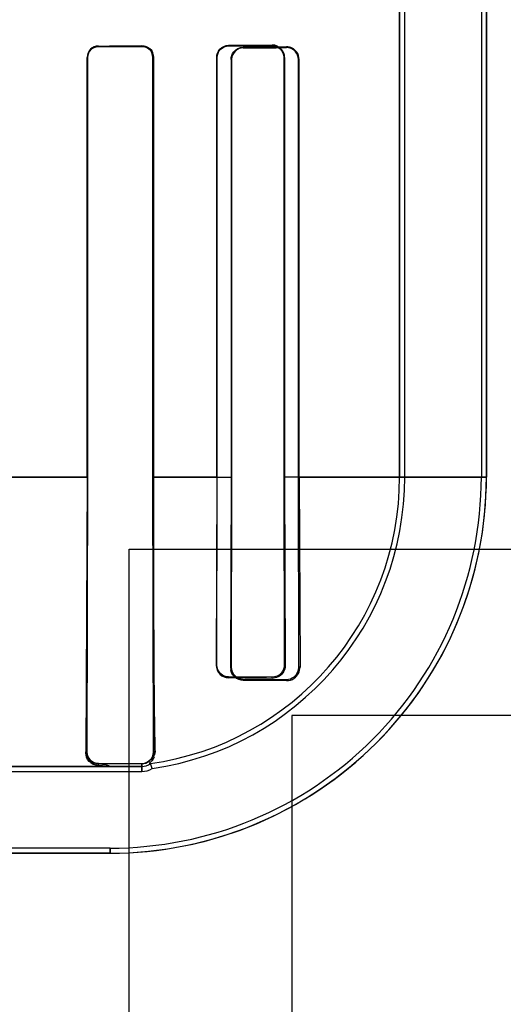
# Model space of a CAD drawing. Header units: millimetres. Extents: x 0 to 297, y 0 to 210.
# Tile 295 of 401: x 240.9419 to 241.0255, y 156.6154 to 156.7855. Entities that reach past the tile are written whole.
import ezdxf

# ---------------------------------------------------------------- set-up
doc = ezdxf.new("R2010")
doc.units = ezdxf.units.MM
doc.header["$LTSCALE"] = 16.335
doc.layers.get('0').update_dxf_attribs({"linetype": 'CONTINUOUS'})
for name, color, linetype in [('AXES_REF', 7, 'CONTINUOUS'), ('INTFCLR_1', 7, 'CONTINUOUS'), ('INTFCLR_72935', 7, 'CONTINUOUS')]:
    doc.layers.add(name, color=color, linetype=linetype)

msp = doc.modelspace()

# ---------------------------------------------------------------- linework, layer by layer
at = {"color": 7, "linetype": 'Continuous'}
for p, q in [((240.9608171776, 156.4689782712), (240.9608171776, 156.6939782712)), ((240.9608171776, 156.6939782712), (241.1295671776, 156.6939782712)), ((240.9889421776, 156.6652548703), (240.9889421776, 156.6030208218)), ((241.1295671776, 156.6652548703), (240.9889421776, 156.6652548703))]:
    msp.add_line(p, q, dxfattribs=at)
for radius in [4.8479140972, 4.8475, 4.8164570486]:
    msp.add_circle((241.5069109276, 154.9564782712), radius, dxfattribs=at)
msp.add_arc((241.5069109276, 154.9564782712), 4.8, 278.2771290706, 261.7228709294, dxfattribs=at)
at = {"layer": 'AXES_REF', "color": 9, "linetype": 'Continuous'}
msp.add_circle((241.5069109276, 154.9564782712), 2.9642884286, dxfattribs=at)
at = {"layer": 'AXES_REF', "color": 7, "linetype": 'Continuous'}
msp.add_arc((241.5069109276, 154.9564782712), 4.91, 113.0826656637, 66.9173343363, dxfattribs=at)
at = {"layer": 'AXES_REF', "color": 9, "linetype": 'Continuous'}
msp.add_arc((241.5069109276, 154.9564782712), 4.4222561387, 94.4118118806, 85.5881881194, dxfattribs=at)
at = {"layer": 'INTFCLR_1', "color": 6, "linetype": 'Continuous'}
for p, q in [((241.0216655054, 158.0414795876), (241.0216655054, 156.7064711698)), ((241.0225471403, 158.0414711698), (241.0225471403, 156.7064711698)), ((241.0075471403, 156.7902665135), (241.0075471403, 156.7064711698)), ((241.0084287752, 156.7064711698), (241.0084287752, 156.7902665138)), ((240.9535756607, 156.7789711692), (240.9535756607, 156.7064711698)), ((240.953657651, 156.7789711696), (240.953657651, 156.7064711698)), ((240.9649322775, 156.7064711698), (240.9649322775, 156.7789711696)), ((240.9650229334, 156.7064711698), (240.9650229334, 156.7789711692)), ((240.9784390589, 156.7786226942), (240.9784390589, 156.7064711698)), ((240.9785428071, 156.7786226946), (240.9785428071, 156.7064711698)), ((240.9900678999, 156.7064711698), (240.9900678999, 156.7786226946)), ((240.9901946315, 156.7064711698), (240.9901946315, 156.7786226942)), ((240.9535756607, 156.7064711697), (240.9533444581, 156.6589711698)), ((240.953657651, 156.7064711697), (240.9535429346, 156.6589711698)), ((240.9650600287, 156.6589711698), (240.9649322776, 156.7064711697)), ((240.9784390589, 156.7064711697), (240.9783356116, 156.6736226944)), ((240.9785428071, 156.7064711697), (240.978483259, 156.6736226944)), ((240.9901389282, 156.6736226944), (240.9900678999, 156.7064711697)), ((240.9901946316, 156.7064711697), (240.9903498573, 156.6736226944)), ((240.9805211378, 156.671562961), (240.9880211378, 156.6715102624)), ((240.9805211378, 156.6713948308), (240.9880211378, 156.671296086)), ((240.9555211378, 156.6569695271), (240.9630211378, 156.6569285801)), ((240.9630211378, 156.6564711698), (240.9575471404, 156.6564711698)), ((240.9648288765, 156.6561132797), (240.9645024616, 156.6569572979)), ((240.8379758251, 156.6555895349), (240.9630211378, 156.6555895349)), ((240.9575471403, 156.6423528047), (240.5359951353, 156.6423528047))]:
    msp.add_line(p, q, dxfattribs=at)
at = {"layer": 'INTFCLR_1', "color": 9, "linetype": 'Continuous'}
for p, q in [((240.9555211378, 156.7808421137), (240.9555211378, 156.7809256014)), ((240.9630211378, 156.7809624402), (240.9630211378, 156.7808737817)), ((240.9805211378, 156.7806118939), (240.9805211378, 156.780719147)), ((240.9880211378, 156.7807770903), (240.9880211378, 156.780656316)), ((240.9535756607, 156.7789711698), (240.953657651, 156.7789711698)), ((240.9649322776, 156.7789711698), (240.9650229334, 156.7789711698)), ((240.9784390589, 156.7786226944), (240.9785428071, 156.7786226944)), ((240.9900678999, 156.7786226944), (240.9901946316, 156.7786226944)), ((240.9398340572, 156.7064701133), (240.953657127, 156.7064701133)), ((240.9649319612, 156.7064701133), (240.978542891, 156.7064701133)), ((240.990066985, 156.7064701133), (241.0225471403, 156.7064701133)), ((240.978483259, 156.6736226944), (240.9783356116, 156.6736226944)), ((240.9903498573, 156.6736226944), (240.9901389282, 156.6736226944)), ((240.9805211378, 156.6713948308), (240.9805211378, 156.671562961)), ((240.9880211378, 156.6715102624), (240.9880211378, 156.671296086)), ((240.9535429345, 156.6589711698), (240.9533444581, 156.6589711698)), ((240.9650600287, 156.6589711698), (240.9653149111, 156.6589711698)), ((240.9575471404, 156.6564711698), (240.8379757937, 156.6564711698)), ((240.9555211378, 156.6566509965), (240.9555211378, 156.6569695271)), ((240.9630211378, 156.6569285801), (240.9630211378, 156.6555895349)), ((240.9575467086, 156.6414711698), (240.5359955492, 156.6414711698)), ((240.9575471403, 156.6414711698), (240.9575471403, 156.6423528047))]:
    msp.add_line(p, q, dxfattribs=at)
at = {"layer": 'INTFCLR_1', "color": 7, "linetype": 'Continuous'}
for p, q in [((240.9630211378, 156.7809624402), (240.9636409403, 156.7808669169)), ((240.9636303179, 156.7807764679), (240.9630211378, 156.7808737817)), ((240.9886330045, 156.7805661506), (240.9880211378, 156.780656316)), ((240.9546800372, 156.6568473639), (240.9543765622, 156.6570151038)), ((240.9550146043, 156.6567253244), (240.9546800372, 156.6568473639)), ((240.9555211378, 156.6566509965), (240.9550146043, 156.6567253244))]:
    msp.add_line(p, q, dxfattribs=at)
msp.add_lwpolyline([(240.9535429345, 156.6589711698), (240.9535459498, 156.6588482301), (240.9535567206, 156.6587243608), (240.9535754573, 156.6586000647), (240.9536022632, 156.6584761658), (240.9536373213, 156.6583529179), (240.9536810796, 156.6582300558), (240.9537339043, 156.6581079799), (240.9537958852, 156.6579877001), (240.9538671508, 156.6578699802)], dxfattribs=at)
at = {"layer": 'INTFCLR_1', "color": 6, "linetype": 'Continuous'}
for centre, radius, start, end in [((240.9575471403, 156.7064711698), 0.065, 269.9999999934, 359.9999999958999), ((240.9575471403, 156.7064711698), 0.06411836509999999, 269.9999996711, 2.894e-07), ((240.9575471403, 156.7064711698), 0.05, 277.996142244, 360), ((240.9575471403, 156.7064711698), 0.0508816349, 278.227923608, 3.647e-07), ((240.9630211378, 156.6589711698), 0.0025, 269.9999999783, 306.3367162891), ((240.9630211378, 156.6589711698), 0.0033816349, 270.0000023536, 302.3151234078)]:
    msp.add_arc(centre, radius, start, end, dxfattribs=at)
for centre, major_axis, start_param, end_param in [((240.7467711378, 156.7814711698), (0.2607760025, 0), -0.642674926, -0.5930216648), ((240.7467711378, 156.7814711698), (0.2757760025, 0), -0.7121557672, -0.6694696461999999), ((240.7467711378, 156.7811226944), (0.2607760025, 0), -0.4592997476, -0.3894356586), ((240.7467711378, 156.7811226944), (0.2757760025, 0), -0.5593349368, -0.5057648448)]:
    msp.add_ellipse(centre, major_axis=major_axis, ratio=0.0034906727, start_param=start_param, end_param=end_param, dxfattribs=at)
for points, knots in [([(240.9555211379, 156.7809256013), (240.9550399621, 156.7809233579), (240.954008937, 156.7805227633), (240.9535756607, 156.7794843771), (240.9535756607, 156.7789711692)], [0, 0, 0, 0, 0.4838961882, 1, 1, 1, 1]), ([(240.9555211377, 156.7808421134), (240.9550749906, 156.7808403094), (240.9540900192, 156.7804737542), (240.953657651, 156.7794770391), (240.953657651, 156.7789711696)], [0, 0, 0, 0, 0.4686358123, 1, 1, 1, 1]), ([(240.9784390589, 156.7786226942), (240.9784390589, 156.7790866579), (240.9788053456, 156.7801830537), (240.9799213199, 156.7807149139), (240.9805211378, 156.7807191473)], [0, 0, 0, 0, 0.4361394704, 1, 1, 1, 1]), ([(240.9805211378, 156.780611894), (240.9800695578, 156.780609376), (240.9790281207, 156.7802436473), (240.9785428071, 156.7791817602), (240.9785428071, 156.7786226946)], [0, 0, 0, 0, 0.4468271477, 1, 1, 1, 1]), ([(240.9901946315, 156.7786226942), (240.9901946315, 156.7790805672), (240.9898358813, 156.7802139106), (240.9886656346, 156.7807825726), (240.9880211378, 156.7807770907)], [0, 0, 0, 0, 0.415344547, 1, 1, 1, 1]), ([(240.9650229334, 156.7064711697), (240.9650229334, 156.7055885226), (240.9650232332, 156.7038210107), (240.9650245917, 156.7011642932), (240.9650265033, 156.6989434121), (240.9650285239, 156.6971588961), (240.9650302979, 156.695813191), (240.9650323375, 156.6944619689), (240.9650346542, 156.6931048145), (240.9650372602, 156.6917416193), (240.9650401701, 156.6903722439), (240.965043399, 156.6889969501), (240.9650469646, 156.6876159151), (240.9650508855, 156.6862297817), (240.965055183, 156.6848391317), (240.9650598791, 156.6834451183), (240.965064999, 156.6820488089), (240.9650705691, 156.6806518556), (240.9650766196, 156.6792558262), (240.9650831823, 156.6778629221), (240.9650902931, 156.6764753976), (240.9650979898, 156.675096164), (240.9651063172, 156.6737280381), (240.965115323, 156.6723742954), (240.9651282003, 156.670609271), (240.9651460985, 156.6684690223), (240.9651714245, 156.6660176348), (240.9652002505, 156.6637862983), (240.9652404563, 156.661460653), (240.9652769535, 156.6598918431), (240.9653149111, 156.6589711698)], [0, 0, 0, 0, 0.0557437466, 0.1116275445, 0.1677855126, 0.1960039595, 0.224329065, 0.2527738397, 0.281340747, 0.3100405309, 0.3388668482, 0.3678241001, 0.3968977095, 0.4260866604, 0.4553659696, 0.4847248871, 0.5141263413, 0.5435507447, 0.5729504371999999, 0.6022936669, 0.6315208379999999, 0.6605809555, 0.6894007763, 0.7179266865, 0.7460787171, 0.8008741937, 0.8530990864, 0.9009049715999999, 0.9418053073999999, 1, 1, 1, 1]), ([(240.978483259, 156.6736226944), (240.9784810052, 156.6730724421), (240.9789456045, 156.6719773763), (240.9800265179, 156.6715661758), (240.9805211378, 156.671562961)], [0, 0, 0, 0, 0.5266184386, 1, 1, 1, 1]), ([(240.9880211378, 156.6715102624), (240.9884736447, 156.671506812), (240.9895858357, 156.6718549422), (240.9901420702, 156.6729969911), (240.9901389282, 156.6736226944)], [0, 0, 0, 0, 0.4196873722, 1, 1, 1, 1]), ([(240.9880211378, 156.671296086), (240.9884835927, 156.6712881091), (240.9897069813, 156.6716253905), (240.9903612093, 156.6728984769), (240.9903498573, 156.6736226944)], [0, 0, 0, 0, 0.3897134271, 1, 1, 1, 1]), ([(240.9630211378, 156.6569285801), (240.9634793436, 156.6569259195), (240.9645565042, 156.6572876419), (240.9650642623, 156.6583880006), (240.9650600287, 156.6589711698)], [0, 0, 0, 0, 0.4399984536, 1, 1, 1, 1]), ([(240.9555211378, 156.6566509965), (240.9561100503, 156.6566407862), (240.9563213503, 156.6570457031), (240.9576462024, 156.656471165), (240.9575471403, 156.6564711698)], [0, 0, 0, 0, 0.8560276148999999, 1, 1, 1, 1])]:
    msp.add_open_spline(points, degree=3, knots=knots, dxfattribs=at)
at = {"layer": 'INTFCLR_1', "color": 7, "linetype": 'Continuous'}
for points, knots in [([(240.9650229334, 156.7789711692), (240.9650229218, 156.779460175), (240.9646194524, 156.7805231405), (240.9635512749, 156.7809558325), (240.9630211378, 156.7809624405)], [0, 0, 0, 0, 0.479801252, 1, 1, 1, 1]), ([(240.9649322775, 156.7789711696), (240.96493244, 156.7794820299), (240.9644952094, 156.7805058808), (240.96348346, 156.7808660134), (240.9630211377, 156.7808737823)], [0, 0, 0, 0, 0.5249025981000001, 1, 1, 1, 1]), ([(240.9900678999, 156.7786226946), (240.9900676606, 156.7791224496), (240.9896552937, 156.780207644), (240.9885629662, 156.7806527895), (240.9880211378, 156.7806563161)], [0, 0, 0, 0, 0.4797979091, 1, 1, 1, 1]), ([(240.9783356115, 156.6736226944), (240.9783314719, 156.6730324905), (240.9788228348, 156.6718488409), (240.9799859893, 156.6714052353), (240.9805211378, 156.6713948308)], [0, 0, 0, 0, 0.5244204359, 1, 1, 1, 1]), ([(240.9533444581, 156.6589711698), (240.9533701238, 156.6584439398), (240.9537057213, 156.6572535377), (240.954904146, 156.6566675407), (240.9555211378, 156.6566509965)], [0, 0, 0, 0, 0.4609808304, 1, 1, 1, 1]), ([(240.953541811, 156.6589698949), (240.9535335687, 156.658412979), (240.9540181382, 156.6573449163), (240.95506314, 156.6569699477), (240.9555208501, 156.6569691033)], [0, 0, 0, 0, 0.5489145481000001, 1, 1, 1, 1])]:
    msp.add_open_spline(points, degree=3, knots=knots, dxfattribs=at)
for points in [[(240.9636409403, 156.7808669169), (240.9641131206, 156.7807151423), (240.9647848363, 156.7804113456), (240.9647848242, 156.7799153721)], [(240.9649322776, 156.7789711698), (240.9649322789, 156.7795084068), (240.9647593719, 156.7802615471), (240.9642496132, 156.7804311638)], [(240.9900678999, 156.7786226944), (240.9900679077, 156.7791170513), (240.9899995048, 156.7798580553), (240.9895270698, 156.7800036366)], [(240.9790232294, 156.6720024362), (240.9787000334, 156.6723096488), (240.9783740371, 156.6727282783), (240.9783778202, 156.6731741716)], [(240.9805211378, 156.6713948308), (240.9799823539, 156.6714008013), (240.9794137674, 156.6716312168), (240.9790232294, 156.6720024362)], [(240.9543765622, 156.6570151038), (240.9537059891, 156.6573904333), (240.9533781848, 156.6578673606), (240.9533931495, 156.6584458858)], [(240.9538671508, 156.6578699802), (240.9541553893, 156.6574290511), (240.9546595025, 156.6570025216), (240.9551862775, 156.6569996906)]]:
    msp.add_open_spline(points, degree=3, dxfattribs=at)
at = {"layer": 'INTFCLR_1', "color": 6, "linetype": 'Continuous'}
msp.add_open_spline([(240.9645024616, 156.6569572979), (240.9640353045, 156.6568916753), (240.9652335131, 156.6577092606), (240.9652140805, 156.6581806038)], degree=3, dxfattribs=at)
at = {"layer": 'INTFCLR_72935', "color": 6, "linetype": 'Continuous'}
for p, q in [((241.0216655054, 158.0414880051), (241.0216655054, 156.7064711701)), ((241.0225471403, 156.7064711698), (241.0225471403, 158.0414711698)), ((241.008428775, 156.7064711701), (241.008428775, 156.7926258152)), ((241.0075471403, 156.7064711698), (241.0075471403, 156.7917307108)), ((240.9535756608, 156.7064711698), (240.9535756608, 156.7789711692)), ((240.9536576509, 156.7064711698), (240.9536576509, 156.7789711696)), ((240.9649322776, 156.7789711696), (240.9649322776, 156.7064711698)), ((240.9650229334, 156.7789711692), (240.9650229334, 156.7064711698)), ((240.9759554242, 156.7064711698), (240.9759554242, 156.7789711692)), ((240.9760560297, 156.7064711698), (240.9760560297, 156.7789711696)), ((240.9875518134, 156.7789711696), (240.9875518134, 156.7064711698)), ((240.9876725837, 156.7789711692), (240.9876725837, 156.7064711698)), ((240.9535756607, 156.7064711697), (240.9533444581, 156.6589711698)), ((240.9535429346, 156.6589711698), (240.953657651, 156.7064711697)), ((240.9649322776, 156.7064711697), (240.9650600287, 156.6589711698)), ((240.9759554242, 156.7064711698), (240.9758596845, 156.6739711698)), ((240.9759994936, 156.6739711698), (240.9760560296, 156.7064711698)), ((240.9875518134, 156.7064711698), (240.9876183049, 156.6739711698)), ((240.9876725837, 156.7064711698), (240.9878062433, 156.6739711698)), ((240.9855211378, 156.6718790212), (240.9780211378, 156.6719288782)), ((240.9630211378, 156.6569285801), (240.9555211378, 156.6569695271)), ((240.9575471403, 156.6564711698), (240.9630211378, 156.6564711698)), ((240.9648288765, 156.6561132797), (240.9645024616, 156.6569572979)), ((240.835616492, 156.6555895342), (240.9630211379, 156.6555895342)), ((240.95754714, 156.6423528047), (240.5359951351, 156.6423528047))]:
    msp.add_line(p, q, dxfattribs=at)
at = {"layer": 'INTFCLR_72935', "color": 9, "linetype": 'Continuous'}
for p, q in [((240.9555211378, 156.7809256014), (240.9555211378, 156.7808421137)), ((240.9630211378, 156.7808737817), (240.9630211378, 156.7809624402)), ((240.9780211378, 156.7810504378), (240.9780211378, 156.7809466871)), ((240.9855211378, 156.7809893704), (240.9855211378, 156.7811050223)), ((240.953657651, 156.7789711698), (240.9535756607, 156.7789711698)), ((240.9650229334, 156.7789711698), (240.9649322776, 156.7789711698)), ((240.9760560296, 156.7789711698), (240.9759554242, 156.7789711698)), ((240.9876725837, 156.7789711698), (240.9875518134, 156.7789711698)), ((240.9536570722, 156.7064701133), (240.9398338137, 156.7064701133)), ((240.9760560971, 156.7064701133), (240.964932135, 156.7064701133)), ((241.0225471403, 156.7064701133), (240.9875508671, 156.7064701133)), ((240.9758596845, 156.6739711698), (240.9759994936, 156.6739711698)), ((240.9876183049, 156.6739711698), (240.9878062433, 156.6739711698)), ((240.9780211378, 156.6719288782), (240.9780211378, 156.6717718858)), ((240.9855211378, 156.6716879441), (240.9855211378, 156.6718790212)), ((240.9533444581, 156.6589711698), (240.9535429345, 156.6589711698)), ((240.9653149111, 156.6589711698), (240.9650600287, 156.6589711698)), ((240.8379757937, 156.6564711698), (240.9575471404, 156.6564711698)), ((240.9555211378, 156.6569695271), (240.9555211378, 156.6566509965)), ((240.9630211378, 156.6555895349), (240.9630211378, 156.6569285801)), ((240.535995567, 156.6414711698), (240.9575467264, 156.6414711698)), ((240.9575471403, 156.6423528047), (240.9575471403, 156.6414711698))]:
    msp.add_line(p, q, dxfattribs=at)
at = {"layer": 'INTFCLR_72935', "color": 7, "linetype": 'Continuous'}
for p, q in [((240.9636420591, 156.7808665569), (240.9630211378, 156.7809624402)), ((240.9630211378, 156.7808737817), (240.9636329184, 156.7807756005)), ((240.9855211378, 156.7809893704), (240.9861334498, 156.780898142)), ((240.9543765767, 156.6570150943), (240.9546800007, 156.6568473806)), ((240.9546800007, 156.6568473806), (240.9550144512, 156.6567253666)), ((240.9550144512, 156.6567253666), (240.9555211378, 156.6566509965))]:
    msp.add_line(p, q, dxfattribs=at)
msp.add_lwpolyline([(240.953865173, 156.6578730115), (240.9537945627, 156.6579900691), (240.9537330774, 156.6581097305), (240.9536806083, 156.6582312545), (240.9536370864, 156.6583536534), (240.9536021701, 156.6584765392), (240.9535754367, 156.658600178), (240.9535567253, 156.6587243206), (240.9535459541, 156.6588481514), (240.9535429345, 156.6589711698)], dxfattribs=at)
at = {"layer": 'INTFCLR_72935', "color": 6, "linetype": 'Continuous'}
for centre, radius, start, end in [((240.9575471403, 156.7064711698), 0.065, 270.0000000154, 360), ((240.9575471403, 156.7064711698), 0.06411836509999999, 269.9999996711, 2.894e-07), ((240.9575471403, 156.7064711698), 0.05, 277.9961422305, 359.9999999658), ((240.9575471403, 156.7064711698), 0.0508816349, 278.227923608, 3.647e-07), ((240.962227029, 154.9233400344), 1.7485030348, 89.2366649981, 89.48244413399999), ((240.9630211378, 156.6589711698), 0.0025, 270.0000000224, 306.3367162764), ((240.9630211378, 156.6589711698), 0.0033816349, 270.0000023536, 302.3151234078)]:
    msp.add_arc(centre, radius, start, end, dxfattribs=at)
for major_axis, ratio, start_param, end_param in [((0.2607760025, 0), 0.0034906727, -0.642674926, -0.5930216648), ((0.2757760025, 0), 0.0034906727, -0.7121557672, -0.6694696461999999), ((0.2607760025, 0), 0.0034906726, -0.4804730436, -0.4139561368), ((0.2757760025, 0), 0.0034906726, -0.5761930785, -0.5241715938)]:
    msp.add_ellipse((240.7467711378, 156.7814711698), major_axis=major_axis, ratio=ratio, start_param=start_param, end_param=end_param, dxfattribs=at)
for points, knots in [([(240.9555211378, 156.7809256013), (240.9550516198, 156.7809234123), (240.9540227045, 156.780536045), (240.9535756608, 156.7794958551), (240.9535756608, 156.7789711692)], [0, 0, 0, 0, 0.4722579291, 1, 1, 1, 1]), ([(240.9536576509, 156.7789711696), (240.9536576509, 156.779424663), (240.9540286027, 156.7804124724), (240.9550224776, 156.7808400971), (240.9555211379, 156.7808421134)], [0, 0, 0, 0, 0.4762796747, 1, 1, 1, 1]), ([(240.9759554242, 156.7789711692), (240.9759554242, 156.7794697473), (240.9763611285, 156.7805648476), (240.9774632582, 156.781046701), (240.9780211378, 156.7810504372)], [0, 0, 0, 0, 0.4719282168, 1, 1, 1, 1]), ([(240.9760560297, 156.7789711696), (240.9760560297, 156.7794492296), (240.9764467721, 156.7804911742), (240.9774946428, 156.7809438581), (240.9780211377, 156.7809466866)], [0, 0, 0, 0, 0.4758887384, 1, 1, 1, 1]), ([(240.9876725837, 156.7789711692), (240.9876725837, 156.7794575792), (240.987281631, 156.7805865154), (240.9861277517, 156.7811098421), (240.9855211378, 156.7811050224)], [0, 0, 0, 0, 0.4450053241, 1, 1, 1, 1]), ([(240.9650229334, 156.7064711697), (240.9650229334, 156.7055884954), (240.9650232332, 156.7038209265), (240.9650245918, 156.7011641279), (240.9650268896, 156.6984946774), (240.9650301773, 156.6958073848), (240.9650337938, 156.6935548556), (240.965037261, 156.6917412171), (240.9650401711, 156.69037176), (240.9650434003, 156.6889963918), (240.9650469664, 156.6876152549), (240.9650508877, 156.6862290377), (240.9650551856, 156.684838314), (240.9650598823, 156.6834442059), (240.9650650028, 156.6820478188), (240.9650705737, 156.6806507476), (240.9650766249, 156.67925465), (240.9650831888, 156.6778616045), (240.9650903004, 156.6764740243), (240.9650979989, 156.675094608), (240.9651063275, 156.6737263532), (240.9651182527, 156.6719343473), (240.9651348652, 156.6697492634), (240.9651582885, 156.6672193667), (240.9651854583, 156.6648681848), (240.9652162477, 156.6627800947), (240.9652545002, 156.6608447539), (240.9652883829, 156.6596146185), (240.9653149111, 156.6589711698)], [0, 0, 0, 0, 0.0557454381, 0.1116310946, 0.1677905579, 0.2243350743, 0.2813476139, 0.3100495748, 0.3388759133, 0.3678360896, 0.3969114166, 0.4261021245, 0.4553832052, 0.4847432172, 0.5141477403, 0.5435728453, 0.5729761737, 0.6023193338, 0.6315518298, 0.6606101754, 0.6894379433, 0.7179657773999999, 0.7737870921, 0.8274412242, 0.8777485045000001, 0.9222862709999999, 0.9593283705, 1, 1, 1, 1]), ([(240.9758596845, 156.6739711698), (240.9758552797, 156.6733912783), (240.9763389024, 156.6722250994), (240.9774889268, 156.6717769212), (240.9780211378, 156.6717718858)], [0, 0, 0, 0, 0.5214330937, 1, 1, 1, 1]), ([(240.9780211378, 156.6719288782), (240.9775337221, 156.6719318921), (240.9764621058, 156.6723358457), (240.9759973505, 156.6734223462), (240.9759994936, 156.6739711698)], [0, 0, 0, 0, 0.4703726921, 1, 1, 1, 1]), ([(240.9876183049, 156.6739711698), (240.9876205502, 156.67349329), (240.9872403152, 156.6723867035), (240.9861123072, 156.6718747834), (240.9855211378, 156.6718790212)], [0, 0, 0, 0, 0.4470101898, 1, 1, 1, 1]), ([(240.9878062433, 156.6739711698), (240.9878120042, 156.6735002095), (240.9874586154, 156.6722989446), (240.986215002, 156.6716785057), (240.9855211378, 156.6716879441)], [0, 0, 0, 0, 0.4043143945, 1, 1, 1, 1]), ([(240.9650600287, 156.6589711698), (240.9650634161, 156.658504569), (240.9646945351, 156.657425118), (240.9635962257, 156.6569252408), (240.9630211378, 156.6569285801)], [0, 0, 0, 0, 0.4479296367, 1, 1, 1, 1]), ([(240.9555211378, 156.6566509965), (240.9561093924, 156.6566407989), (240.9563198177, 156.6570428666), (240.957646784, 156.6564711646), (240.9575471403, 156.6564711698)], [0, 0, 0, 0, 0.8551662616, 1, 1, 1, 1])]:
    msp.add_open_spline(points, degree=3, knots=knots, dxfattribs=at)
at = {"layer": 'INTFCLR_72935', "color": 7, "linetype": 'Continuous'}
for points, knots in [([(240.9630211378, 156.7809624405), (240.9635450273, 156.7809565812), (240.9646111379, 156.7805303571), (240.9650247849, 156.7794665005), (240.9650229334, 156.7789711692)], [0, 0, 0, 0, 0.5140237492, 1, 1, 1, 1]), ([(240.9630211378, 156.7808737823), (240.9634792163, 156.7808674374), (240.9644890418, 156.7805099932), (240.964934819, 156.7794862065), (240.9649322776, 156.7789711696)], [0, 0, 0, 0, 0.4707548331, 1, 1, 1, 1]), ([(240.9855211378, 156.7809893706), (240.9860113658, 156.7809855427), (240.9870854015, 156.7805997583), (240.9875538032, 156.7795143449), (240.9875518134, 156.7789711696)], [0, 0, 0, 0, 0.4743880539, 1, 1, 1, 1]), ([(240.9555211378, 156.6566509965), (240.9550300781, 156.6566640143), (240.9538536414, 156.6571062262), (240.9533735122, 156.6583192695), (240.953344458, 156.6589711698)], [0, 0, 0, 0, 0.4294815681, 1, 1, 1, 1]), ([(240.9555213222, 156.6569695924), (240.955062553, 156.6569700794), (240.954017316, 156.6573469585), (240.9535344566, 156.6584145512), (240.9535423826, 156.658970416)], [0, 0, 0, 0, 0.4521273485, 1, 1, 1, 1])]:
    msp.add_open_spline(points, degree=3, knots=knots, dxfattribs=at)
for points in [[(240.9636329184, 156.7807756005), (240.9641270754, 156.7806103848), (240.9647809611, 156.7802357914), (240.9647809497, 156.7797147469)], [(240.9861334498, 156.780898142), (240.9865695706, 156.780762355), (240.9872258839, 156.7805276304), (240.9872258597, 156.7800708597)], [(240.9650229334, 156.7789711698), (240.965022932, 156.7794718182), (240.96493301, 156.7802087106), (240.9644564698, 156.7803621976)], [(240.9533444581, 156.6589711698), (240.9533302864, 156.6584243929), (240.9535164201, 156.6579100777), (240.9539028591, 156.6574282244)], [(240.9555211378, 156.6569695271), (240.9550693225, 156.6569719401), (240.9544958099, 156.6570595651), (240.9542492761, 156.6574381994)]]:
    msp.add_open_spline(points, degree=3, dxfattribs=at)
at = {"layer": 'INTFCLR_72935', "color": 6, "linetype": 'Continuous'}
msp.add_open_spline([(240.9653149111, 156.6589711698), (240.9653356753, 156.6584675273), (240.9644022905, 156.6574464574), (240.96490146, 156.6575165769)], degree=3, dxfattribs=at)

doc.saveas('drawing.dxf')
